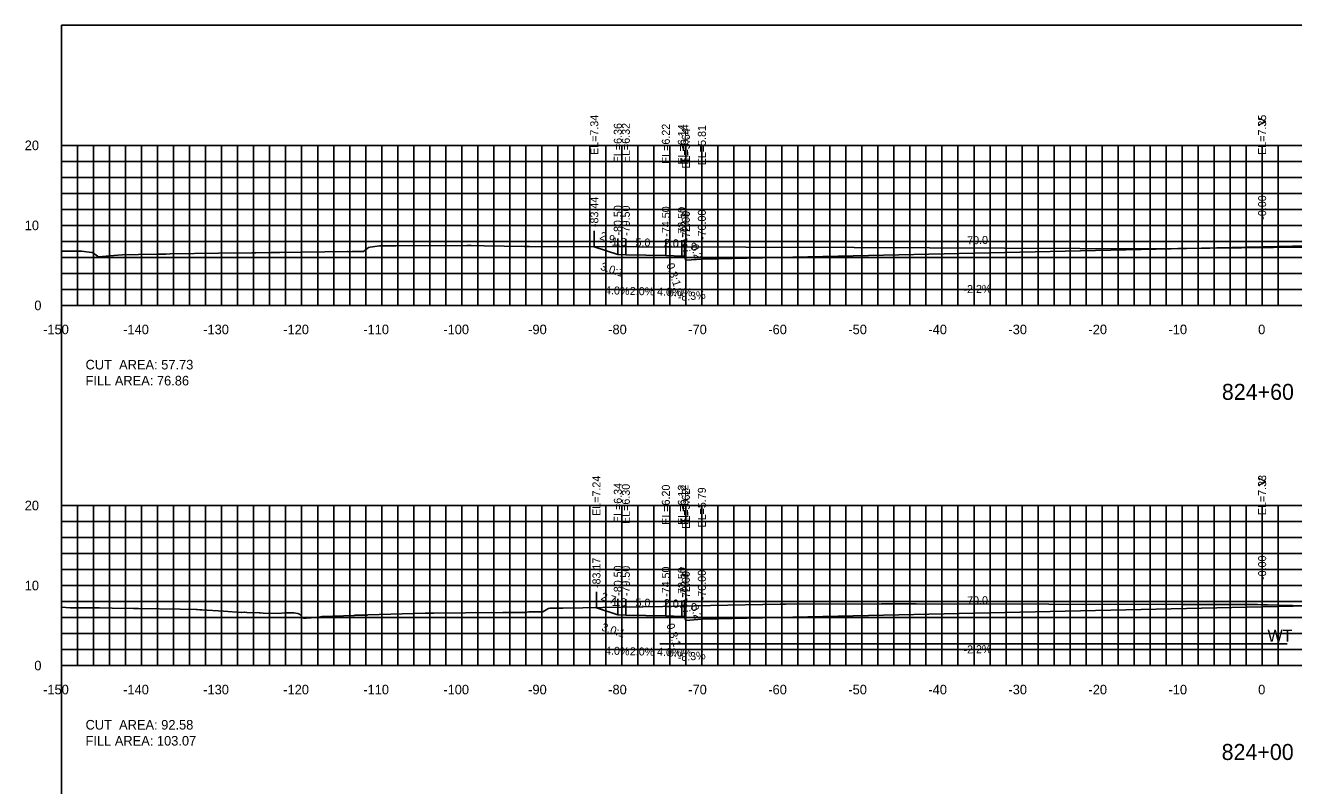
# Model space of a CAD drawing. Extents: x 1797419 to 1809236, y 248759 to 251512.
# Drawn here: x 1806556.5 to 1806714.9, y 250512.3 to 250607.3 of the extents above; entities that cross this region are included whole.
import ezdxf

# ---------------------------------------------------------------- set-up
doc = ezdxf.new("R2010")
doc.units = 0
for name, color, linetype in [('1', 7, 'Continuous'), ('10', 7, 'Continuous'), ('3', 7, 'Continuous'), ('31', 7, 'Continuous'), ('4', 7, 'Continuous'), ('60', 7, 'Continuous'), ('ANNO-TXT', 7, 'Continuous'), ('CL-CNST', 7, 'Continuous'), ('Level 32', 7, 'Continuous'), ('Level 62', 7, 'Continuous'), ('M-ROADS', 7, 'Continuous')]:
    doc.layers.add(name, color=color, linetype=linetype)

msp = doc.modelspace()

# ---------------------------------------------------------------- linework, layer by layer
for p, q in [((1806627.56, 250579.6), (1806627.56, 250581.6)), ((1806711, 250579.6), (1806711, 250581.6)), ((1806630.5, 250578.62), (1806630.5, 250580.62)), ((1806631.5, 250578.58), (1806631.5, 250580.58)), ((1806636.5, 250578.48), (1806636.5, 250580.48)), ((1806638.5, 250578.4), (1806638.5, 250580.4)), ((1806638.83, 250578.4), (1806638.83, 250580.4)), ((1806639, 250577.9), (1806639, 250579.9)), ((1806641, 250578.06), (1806641, 250580.06)), ((1806711, 250534.59), (1806711, 250536.59)), ((1806627.83, 250534.49), (1806627.83, 250536.49)), ((1806630.5, 250533.6), (1806630.5, 250535.6)), ((1806631.5, 250533.56), (1806631.5, 250535.56)), ((1806636.5, 250533.46), (1806636.5, 250535.46)), ((1806638.5, 250533.38), (1806638.5, 250535.38)), ((1806638.83, 250533.38), (1806638.83, 250535.38)), ((1806641, 250533.05), (1806641, 250535.05)), ((1806639, 250532.88), (1806639, 250534.88))]:
    msp.add_line(p, q)
msp.add_lwpolyline([(1806561, 250417.26), (1806861, 250417.26), (1806861, 250607.26), (1806561, 250607.26)], close=True)
at = {"layer": '60'}
for p, q in [((1806560.94, 250592.26), (1806561, 250592.26)), ((1806561, 250572.26), (1806561, 250592.26)), ((1806560.94, 250582.26), (1806561, 250582.26)), ((1806560.94, 250572.26), (1806561, 250572.26)), ((1806561, 250572.26), (1806861, 250572.26)), ((1806561, 250572.2), (1806561, 250572.26)), ((1806571, 250572.2), (1806571, 250572.26)), ((1806581, 250572.2), (1806581, 250572.26)), ((1806591, 250572.2), (1806591, 250572.26)), ((1806601, 250572.2), (1806601, 250572.26)), ((1806611, 250572.2), (1806611, 250572.26)), ((1806621, 250572.2), (1806621, 250572.26)), ((1806631, 250572.2), (1806631, 250572.26)), ((1806641, 250572.2), (1806641, 250572.26)), ((1806651, 250572.2), (1806651, 250572.26)), ((1806661, 250572.2), (1806661, 250572.26)), ((1806671, 250572.2), (1806671, 250572.26)), ((1806681, 250572.2), (1806681, 250572.26)), ((1806691, 250572.2), (1806691, 250572.26)), ((1806701, 250572.2), (1806701, 250572.26)), ((1806711, 250572.2), (1806711, 250572.26)), ((1806560.94, 250547.26), (1806561, 250547.26)), ((1806561, 250527.26), (1806561, 250547.26)), ((1806560.94, 250537.26), (1806561, 250537.26)), ((1806560.94, 250527.26), (1806561, 250527.26)), ((1806561, 250527.26), (1806861, 250527.26)), ((1806561, 250527.2), (1806561, 250527.26)), ((1806571, 250527.2), (1806571, 250527.26)), ((1806581, 250527.2), (1806581, 250527.26)), ((1806591, 250527.2), (1806591, 250527.26)), ((1806601, 250527.2), (1806601, 250527.26)), ((1806611, 250527.2), (1806611, 250527.26)), ((1806621, 250527.2), (1806621, 250527.26)), ((1806631, 250527.2), (1806631, 250527.26)), ((1806641, 250527.2), (1806641, 250527.26)), ((1806651, 250527.2), (1806651, 250527.26)), ((1806661, 250527.2), (1806661, 250527.26)), ((1806671, 250527.2), (1806671, 250527.26)), ((1806681, 250527.2), (1806681, 250527.26)), ((1806691, 250527.2), (1806691, 250527.26)), ((1806701, 250527.2), (1806701, 250527.26)), ((1806711, 250527.2), (1806711, 250527.26))]:
    msp.add_line(p, q, dxfattribs=at)
at = {"layer": 'CL-CNST'}
for points in [[(1806627.56, 250579.6), (1806630.5, 250578.62), (1806631.5, 250578.58), (1806636.5, 250578.48), (1806638.5, 250578.4), (1806638.83, 250578.4), (1806639, 250577.9), (1806641, 250578.06), (1806711, 250579.6), (1806771.53, 250580.93), (1806773.53, 250580.77), (1806773.7, 250581.27), (1806774.03, 250581.27), (1806776.03, 250581.35), (1806781.03, 250581.45), (1806782.03, 250581.49), (1806786.82, 250579.89)], [(1806627.83, 250534.49), (1806630.5, 250533.6), (1806631.5, 250533.56), (1806636.5, 250533.46), (1806638.5, 250533.38), (1806638.83, 250533.38), (1806639, 250532.88), (1806641, 250533.05), (1806711, 250534.59), (1806769, 250535.86), (1806771, 250535.7), (1806771.17, 250536.2), (1806771.5, 250536.2), (1806773.5, 250536.28), (1806778.5, 250536.38), (1806779.5, 250536.42), (1806786.34, 250534.14)]]:
    msp.add_lwpolyline(points, dxfattribs=at)
at = {"layer": 'Level 32'}
msp.add_line((1806635.75, 250529.96), (1806714.11, 250529.96), dxfattribs=at)
at = {"layer": 'Level 62'}
for p, q in [((1806561, 250592.26), (1806861, 250592.26)), ((1806561, 250572.26), (1806561, 250592.26)), ((1806563, 250572.26), (1806563, 250592.26)), ((1806565, 250572.26), (1806565, 250592.26)), ((1806567, 250572.26), (1806567, 250592.26)), ((1806569, 250572.26), (1806569, 250592.26)), ((1806571, 250572.26), (1806571, 250592.26)), ((1806573, 250572.26), (1806573, 250592.26)), ((1806575, 250572.26), (1806575, 250592.26)), ((1806577, 250572.26), (1806577, 250592.26)), ((1806579, 250572.26), (1806579, 250592.26)), ((1806581, 250572.26), (1806581, 250592.26)), ((1806583, 250572.26), (1806583, 250592.26)), ((1806585, 250572.26), (1806585, 250592.26)), ((1806587, 250572.26), (1806587, 250592.26)), ((1806589, 250572.26), (1806589, 250592.26)), ((1806591, 250572.26), (1806591, 250592.26)), ((1806593, 250572.26), (1806593, 250592.26)), ((1806595, 250572.26), (1806595, 250592.26)), ((1806597, 250572.26), (1806597, 250592.26)), ((1806599, 250572.26), (1806599, 250592.26)), ((1806601, 250572.26), (1806601, 250592.26)), ((1806603, 250572.26), (1806603, 250592.26)), ((1806605, 250572.26), (1806605, 250592.26)), ((1806607, 250572.26), (1806607, 250592.26)), ((1806609, 250572.26), (1806609, 250592.26)), ((1806611, 250572.26), (1806611, 250592.26)), ((1806613, 250572.26), (1806613, 250592.26)), ((1806615, 250572.26), (1806615, 250592.26)), ((1806617, 250572.26), (1806617, 250592.26)), ((1806619, 250572.26), (1806619, 250592.26)), ((1806621, 250572.26), (1806621, 250592.26)), ((1806623, 250572.26), (1806623, 250592.26)), ((1806625, 250572.26), (1806625, 250592.26)), ((1806627, 250572.26), (1806627, 250592.26)), ((1806629, 250572.26), (1806629, 250592.26)), ((1806631, 250572.26), (1806631, 250592.26)), ((1806633, 250572.26), (1806633, 250592.26)), ((1806635, 250572.26), (1806635, 250592.26)), ((1806637, 250572.26), (1806637, 250592.26)), ((1806639, 250572.26), (1806639, 250592.26)), ((1806641, 250572.26), (1806641, 250592.26)), ((1806643, 250572.26), (1806643, 250592.26)), ((1806645, 250572.26), (1806645, 250592.26)), ((1806647, 250572.26), (1806647, 250592.26)), ((1806649, 250572.26), (1806649, 250592.26)), ((1806651, 250572.26), (1806651, 250592.26)), ((1806653, 250572.26), (1806653, 250592.26)), ((1806655, 250572.26), (1806655, 250592.26)), ((1806657, 250572.26), (1806657, 250592.26)), ((1806659, 250572.26), (1806659, 250592.26)), ((1806661, 250572.26), (1806661, 250592.26)), ((1806663, 250572.26), (1806663, 250592.26)), ((1806665, 250572.26), (1806665, 250592.26)), ((1806667, 250572.26), (1806667, 250592.26)), ((1806669, 250572.26), (1806669, 250592.26)), ((1806671, 250572.26), (1806671, 250592.26)), ((1806673, 250572.26), (1806673, 250592.26)), ((1806675, 250572.26), (1806675, 250592.26)), ((1806677, 250572.26), (1806677, 250592.26)), ((1806679, 250572.26), (1806679, 250592.26)), ((1806681, 250572.26), (1806681, 250592.26)), ((1806683, 250572.26), (1806683, 250592.26)), ((1806685, 250572.26), (1806685, 250592.26)), ((1806687, 250572.26), (1806687, 250592.26)), ((1806689, 250572.26), (1806689, 250592.26)), ((1806691, 250572.26), (1806691, 250592.26)), ((1806693, 250572.26), (1806693, 250592.26)), ((1806695, 250572.26), (1806695, 250592.26)), ((1806697, 250572.26), (1806697, 250592.26)), ((1806699, 250572.26), (1806699, 250592.26)), ((1806701, 250572.26), (1806701, 250592.26)), ((1806703, 250572.26), (1806703, 250592.26)), ((1806705, 250572.26), (1806705, 250592.26)), ((1806707, 250572.26), (1806707, 250592.26)), ((1806709, 250572.26), (1806709, 250592.26)), ((1806711, 250572.26), (1806711, 250592.26)), ((1806713, 250572.26), (1806713, 250592.26)), ((1806561, 250590.26), (1806861, 250590.26)), ((1806561, 250588.26), (1806861, 250588.26)), ((1806561, 250586.26), (1806861, 250586.26)), ((1806561, 250584.26), (1806861, 250584.26)), ((1806561, 250582.26), (1806861, 250582.26)), ((1806561, 250580.26), (1806861, 250580.26)), ((1806561, 250578.26), (1806861, 250578.26)), ((1806561, 250576.26), (1806861, 250576.26)), ((1806561, 250574.26), (1806861, 250574.26)), ((1806561, 250572.26), (1806861, 250572.26)), ((1806561, 250547.26), (1806861, 250547.26)), ((1806561, 250527.26), (1806561, 250547.26)), ((1806563, 250527.26), (1806563, 250547.26)), ((1806565, 250527.26), (1806565, 250547.26)), ((1806567, 250527.26), (1806567, 250547.26)), ((1806569, 250527.26), (1806569, 250547.26)), ((1806571, 250527.26), (1806571, 250547.26)), ((1806573, 250527.26), (1806573, 250547.26)), ((1806575, 250527.26), (1806575, 250547.26)), ((1806577, 250527.26), (1806577, 250547.26)), ((1806579, 250527.26), (1806579, 250547.26)), ((1806581, 250527.26), (1806581, 250547.26)), ((1806583, 250527.26), (1806583, 250547.26)), ((1806585, 250527.26), (1806585, 250547.26)), ((1806587, 250527.26), (1806587, 250547.26)), ((1806589, 250527.26), (1806589, 250547.26)), ((1806591, 250527.26), (1806591, 250547.26)), ((1806593, 250527.26), (1806593, 250547.26)), ((1806595, 250527.26), (1806595, 250547.26)), ((1806597, 250527.26), (1806597, 250547.26)), ((1806599, 250527.26), (1806599, 250547.26)), ((1806601, 250527.26), (1806601, 250547.26)), ((1806603, 250527.26), (1806603, 250547.26)), ((1806605, 250527.26), (1806605, 250547.26)), ((1806607, 250527.26), (1806607, 250547.26)), ((1806609, 250527.26), (1806609, 250547.26)), ((1806611, 250527.26), (1806611, 250547.26)), ((1806613, 250527.26), (1806613, 250547.26)), ((1806615, 250527.26), (1806615, 250547.26)), ((1806617, 250527.26), (1806617, 250547.26)), ((1806619, 250527.26), (1806619, 250547.26)), ((1806621, 250527.26), (1806621, 250547.26)), ((1806623, 250527.26), (1806623, 250547.26)), ((1806625, 250527.26), (1806625, 250547.26)), ((1806627, 250527.26), (1806627, 250547.26)), ((1806629, 250527.26), (1806629, 250547.26)), ((1806631, 250527.26), (1806631, 250547.26)), ((1806633, 250527.26), (1806633, 250547.26)), ((1806635, 250527.26), (1806635, 250547.26)), ((1806637, 250527.26), (1806637, 250547.26)), ((1806639, 250527.26), (1806639, 250547.26)), ((1806641, 250527.26), (1806641, 250547.26)), ((1806643, 250527.26), (1806643, 250547.26)), ((1806645, 250527.26), (1806645, 250547.26)), ((1806647, 250527.26), (1806647, 250547.26)), ((1806649, 250527.26), (1806649, 250547.26)), ((1806651, 250527.26), (1806651, 250547.26)), ((1806653, 250527.26), (1806653, 250547.26)), ((1806655, 250527.26), (1806655, 250547.26)), ((1806657, 250527.26), (1806657, 250547.26)), ((1806659, 250527.26), (1806659, 250547.26)), ((1806661, 250527.26), (1806661, 250547.26)), ((1806663, 250527.26), (1806663, 250547.26)), ((1806665, 250527.26), (1806665, 250547.26)), ((1806667, 250527.26), (1806667, 250547.26)), ((1806669, 250527.26), (1806669, 250547.26)), ((1806671, 250527.26), (1806671, 250547.26)), ((1806673, 250527.26), (1806673, 250547.26)), ((1806675, 250527.26), (1806675, 250547.26)), ((1806677, 250527.26), (1806677, 250547.26)), ((1806679, 250527.26), (1806679, 250547.26)), ((1806681, 250527.26), (1806681, 250547.26)), ((1806683, 250527.26), (1806683, 250547.26)), ((1806685, 250527.26), (1806685, 250547.26)), ((1806687, 250527.26), (1806687, 250547.26)), ((1806689, 250527.26), (1806689, 250547.26)), ((1806691, 250527.26), (1806691, 250547.26)), ((1806693, 250527.26), (1806693, 250547.26)), ((1806695, 250527.26), (1806695, 250547.26)), ((1806697, 250527.26), (1806697, 250547.26)), ((1806699, 250527.26), (1806699, 250547.26)), ((1806701, 250527.26), (1806701, 250547.26)), ((1806703, 250527.26), (1806703, 250547.26)), ((1806705, 250527.26), (1806705, 250547.26)), ((1806707, 250527.26), (1806707, 250547.26)), ((1806709, 250527.26), (1806709, 250547.26)), ((1806711, 250527.26), (1806711, 250547.26)), ((1806713, 250527.26), (1806713, 250547.26)), ((1806561, 250545.26), (1806861, 250545.26)), ((1806561, 250543.26), (1806861, 250543.26)), ((1806561, 250541.26), (1806861, 250541.26)), ((1806561, 250539.26), (1806861, 250539.26)), ((1806561, 250537.26), (1806861, 250537.26)), ((1806561, 250535.26), (1806861, 250535.26)), ((1806561, 250533.26), (1806861, 250533.26)), ((1806561, 250531.26), (1806861, 250531.26)), ((1806561, 250529.26), (1806861, 250529.26)), ((1806561, 250527.26), (1806861, 250527.26))]:
    msp.add_line(p, q, dxfattribs=at)
at = {"layer": 'M-ROADS'}
for points in [[(1806561, 250579.06), (1806561.31, 250579.06), (1806563.49, 250579.04), (1806564.79, 250578.88), (1806564.87, 250578.87), (1806565.51, 250578.4), (1806565.61, 250578.33), (1806568.03, 250578.54), (1806568.63, 250578.6), (1806570.63, 250578.63), (1806573.01, 250578.67), (1806574.01, 250578.68), (1806574.58, 250578.69), (1806580.6, 250578.79), (1806584.76, 250578.84), (1806585.27, 250578.85), (1806587.2, 250578.86), (1806588.26, 250578.87), (1806596.68, 250579.01), (1806596.69, 250579.01), (1806596.72, 250579), (1806596.79, 250578.98), (1806596.82, 250578.97), (1806597.29, 250578.98), (1806598.04, 250578.99), (1806598.27, 250578.99), (1806598.34, 250578.99), (1806598.74, 250578.99), (1806599.37, 250579.48), (1806599.4, 250579.5), (1806599.54, 250579.52), (1806599.57, 250579.52), (1806600.74, 250579.71), (1806601.23, 250579.71), (1806601.26, 250579.71), (1806602.12, 250579.72), (1806602.18, 250579.72), (1806602.78, 250579.72), (1806611.67, 250579.74), (1806611.88, 250579.74), (1806612.19, 250579.74), (1806613.81, 250579.7), (1806618.8, 250579.62), (1806619.43, 250579.62), (1806660.02, 250579.51), (1806688.22, 250579.37), (1806696.48, 250579.35), (1806716.41, 250579.54)], [(1806561, 250534.54), (1806562.06, 250534.49), (1806564.67, 250534.48), (1806565.73, 250534.46), (1806567.32, 250534.43), (1806570.01, 250534.39), (1806570.63, 250534.38), (1806575.81, 250534.3), (1806577.83, 250534.26), (1806577.93, 250534.26), (1806578.27, 250534.24), (1806578.52, 250534.23), (1806581.22, 250534.05), (1806583.45, 250533.87), (1806583.9, 250533.95), (1806584.16, 250533.91), (1806585.7, 250533.84), (1806585.81, 250533.84), (1806586.21, 250533.81), (1806588.07, 250533.78), (1806588.92, 250533.83), (1806589.39, 250533.83), (1806589.46, 250533.83), (1806589.49, 250533.83), (1806590, 250533.83), (1806590, 250533.83), (1806590.02, 250533.83), (1806590.02, 250533.83), (1806590.53, 250533.77), (1806590.75, 250533.68), (1806591.16, 250533.22), (1806591.21, 250533.21), (1806591.23, 250533.2), (1806591.51, 250533.2), (1806591.63, 250533.21), (1806591.64, 250533.21), (1806591.66, 250533.21), (1806591.68, 250533.21), (1806591.72, 250533.21), (1806591.78, 250533.21), (1806591.89, 250533.21), (1806591.99, 250533.22), (1806592.08, 250533.21), (1806592.19, 250533.22), (1806592.94, 250533.25), (1806593.02, 250533.25), (1806593.12, 250533.27), (1806593.15, 250533.28), (1806593.2, 250533.29), (1806593.25, 250533.3), (1806593.3, 250533.32), (1806593.35, 250533.33), (1806593.4, 250533.34), (1806593.44, 250533.35), (1806593.49, 250533.36), (1806593.53, 250533.37), (1806593.56, 250533.38), (1806597.57, 250533.53), (1806597.7, 250533.54), (1806598.45, 250533.56), (1806598.91, 250533.56), (1806598.97, 250533.56), (1806599.22, 250533.57), (1806599.27, 250533.58), (1806606.45, 250533.79), (1806607.51, 250533.8), (1806611.47, 250533.84), (1806616.12, 250533.87), (1806616.35, 250533.87), (1806616.41, 250533.87), (1806618.85, 250533.9), (1806618.86, 250533.9), (1806618.88, 250533.9), (1806618.89, 250533.9), (1806618.9, 250533.9), (1806618.91, 250533.9), (1806618.92, 250533.9), (1806619.37, 250533.97), (1806621.04, 250533.97), (1806621.06, 250533.97), (1806621.15, 250533.97), (1806621.77, 250534.36), (1806621.78, 250534.36), (1806621.83, 250534.4), (1806622, 250534.43), (1806623.54, 250534.43), (1806623.61, 250534.43), (1806636.13, 250534.62), (1806642.09, 250534.75), (1806650.77, 250534.95), (1806650.92, 250534.95), (1806651.11, 250534.95), (1806651.37, 250534.95), (1806651.48, 250534.95), (1806663.46, 250534.99), (1806667.78, 250534.98), (1806700.91, 250534.89), (1806707.49, 250534.89), (1806710.43, 250534.87), (1806711.17, 250534.86), (1806711.19, 250534.86), (1806711.62, 250534.86), (1806711.65, 250534.86), (1806714.5, 250534.77), (1806714.8, 250534.76), (1806716.11, 250534.71)]]:
    msp.add_lwpolyline(points, dxfattribs=at)

# ---------------------------------------------------------------- texts
for s, rotation, p in [('3.0:1', 341.5651, (1806628.24, 250576.73)), ('0.3:1', 288.4353, (1806636.55, 250577.36)), ('3.0:1', 341.5651, (1806628.38, 250531.67)), ('0.3:1', 288.4353, (1806636.55, 250532.34))]:
    msp.add_text(s, height=1, rotation=rotation).set_placement(p)
at = {"layer": '1'}
for s, p in [('824+60', (1806705.97, 250560.46)), ('824+00', (1806705.94, 250515.46))]:
    msp.add_text(s, height=2, dxfattribs=at).set_placement(p)
at = {"layer": '10'}
for s, p in [('-150', (1806558.7, 250568.66)), ('-140', (1806568.7, 250568.66)), ('-130', (1806578.7, 250568.66)), ('-120', (1806588.7, 250568.66)), ('-110', (1806598.7, 250568.66)), ('-100', (1806608.7, 250568.66)), ('-90', (1806619.3, 250568.66)), ('-80', (1806629.3, 250568.66)), ('-70', (1806639.3, 250568.66)), ('-60', (1806649.3, 250568.66)), ('-50', (1806659.3, 250568.66)), ('-40', (1806669.3, 250568.66)), ('-30', (1806679.3, 250568.66)), ('-20', (1806689.3, 250568.66)), ('-10', (1806699.3, 250568.66)), ('0', (1806710.5, 250568.66)), ('-150', (1806558.7, 250523.66)), ('-140', (1806568.7, 250523.66)), ('-130', (1806578.7, 250523.66)), ('-120', (1806588.7, 250523.66)), ('-110', (1806598.7, 250523.66)), ('-100', (1806608.7, 250523.66)), ('-90', (1806619.3, 250523.66)), ('-80', (1806629.3, 250523.66)), ('-70', (1806639.3, 250523.66)), ('-60', (1806649.3, 250523.66)), ('-50', (1806659.3, 250523.66)), ('-40', (1806669.3, 250523.66)), ('-30', (1806679.3, 250523.66)), ('-20', (1806689.3, 250523.66)), ('-10', (1806699.3, 250523.66)), ('0', (1806710.5, 250523.66))]:
    msp.add_text(s, height=1.2, dxfattribs=at).set_placement(p)
at = {"layer": '3'}
for s, p in [('EL=7.34', (1806628.06, 250591.06)), ('EL=7.35', (1806711.5, 250591.07)), ('EL=6.36', (1806631, 250590.03)), ('EL=6.32', (1806632, 250590.04)), ('EL=6.22', (1806637, 250589.94)), ('EL=6.14', (1806639, 250589.86)), ('EL=6.14', (1806639.33, 250589.86)), ('EL=5.64', (1806639.5, 250589.36)), ('EL=5.81', (1806641.5, 250589.78)), ('-83.44', (1806628.06, 250582.05)), ('-0.00', (1806711.5, 250582.97)), ('-80.50', (1806631, 250580.99)), ('-79.50', (1806632, 250580.95)), ('-74.50', (1806637, 250580.85)), ('-72.50', (1806639, 250580.77)), ('-72.17', (1806639.33, 250580.85)), ('-70.00', (1806641.5, 250580.44)), ('-72.00', (1806639.5, 250580.27)), ('EL=7.24', (1806628.33, 250545.96)), ('EL=7.33', (1806711.5, 250546.05)), ('EL=6.34', (1806631, 250545.06)), ('EL=6.30', (1806632, 250544.95)), ('EL=6.20', (1806637, 250544.85)), ('EL=6.12', (1806639, 250544.84)), ('EL=6.12', (1806639.33, 250544.84)), ('EL=5.62', (1806639.5, 250544.34)), ('EL=5.79', (1806641.5, 250544.51)), ('-83.17', (1806628.33, 250536.95)), ('-80.50', (1806631, 250535.98)), ('-79.50', (1806632, 250535.94)), ('-0.00', (1806711.5, 250537.96)), ('-74.50', (1806637, 250535.84)), ('-72.50', (1806639, 250535.76)), ('-72.17', (1806639.33, 250535.84)), ('-72.00', (1806639.5, 250535.26)), ('-70.00', (1806641.5, 250535.42))]:
    msp.add_text(s, height=1, rotation=90, dxfattribs=at).set_placement(p)
at = {"layer": '31'}
for s, p in [('20', (1806556.4, 250591.66)), ('10', (1806556.4, 250581.66)), ('0', (1806557.6, 250571.66)), ('20', (1806556.4, 250546.66)), ('10', (1806556.4, 250536.66)), ('0', (1806557.6, 250526.66))]:
    msp.add_text(s, height=1.2, dxfattribs=at).set_placement(p)
at = {"layer": '4'}
for s, rotation, p in [('2.9', 341.5651, (1806628.16, 250580.56)), ('70.0', 1.2603, (1806674.16, 250579.89)), ('1.0', 357.7094, (1806629.73, 250579.75)), ('5.0', 358.8542, (1806632.7, 250579.65)), ('2.0', 357.7094, (1806636.23, 250579.59)), ('2.0', 4.7636, (1806638.59, 250578.97)), ('0.2', 288.4353, (1806639.56, 250579.71)), ('4.0%', 357.7094, (1806628.89, 250573.68)), ('2.0%', 358.8542, (1806631.99, 250573.57)), ('-2.2%', 1.2603, (1806673.7, 250573.78)), ('4.0%', 357.7094, (1806635.39, 250573.52)), ('-8.3%', 4.7636, (1806638.02, 250572.8)), ('2.7', 341.5651, (1806628.3, 250535.49)), ('1.0', 357.7094, (1806629.73, 250534.73)), ('5.0', 358.8542, (1806632.7, 250534.64)), ('2.0', 357.7094, (1806636.23, 250534.57)), ('2.0', 4.7636, (1806638.59, 250533.95)), ('70.0', 1.2603, (1806674.16, 250534.88)), ('0.2', 288.4353, (1806639.56, 250534.69)), ('4.0%', 357.7094, (1806628.89, 250528.66)), ('2.0%', 358.8542, (1806631.99, 250528.55)), ('4.0%', 357.7094, (1806635.39, 250528.5)), ('-8.3%', 4.7636, (1806638.02, 250527.78)), ('-2.2%', 1.2603, (1806673.7, 250528.76))]:
    msp.add_text(s, height=1, rotation=rotation, dxfattribs=at).set_placement(p)
for s, p in [('0.3', (1806637.39, 250579.5)), ('0.0%', (1806636.76, 250573.4)), ('0.3', (1806637.39, 250534.48)), ('0.0%', (1806636.76, 250528.38))]:
    msp.add_text(s, height=1, dxfattribs=at).set_placement(p)
at = {"layer": '60'}
for s, height, p in [('>', 1.5, (1806710.39, 250594.51)), ('-', 0.0001, (1806561, 250572.26)), ('>', 1.5, (1806710.39, 250549.51)), ('WT', 1.5, (1806711.67, 250530.23)), ('-', 0.0001, (1806561, 250527.26))]:
    msp.add_text(s, height=height, dxfattribs=at).set_placement(p)
at = {"layer": 'ANNO-TXT'}
for s, p in [('CUT  AREA: 57.73', (1806564, 250564.26)), ('FILL AREA: 76.86', (1806564, 250562.26)), ('CUT  AREA: 92.58', (1806564, 250519.26)), ('FILL AREA: 103.07', (1806564, 250517.26))]:
    msp.add_text(s, height=1.2, dxfattribs=at).set_placement(p)

doc.saveas('drawing.dxf')
